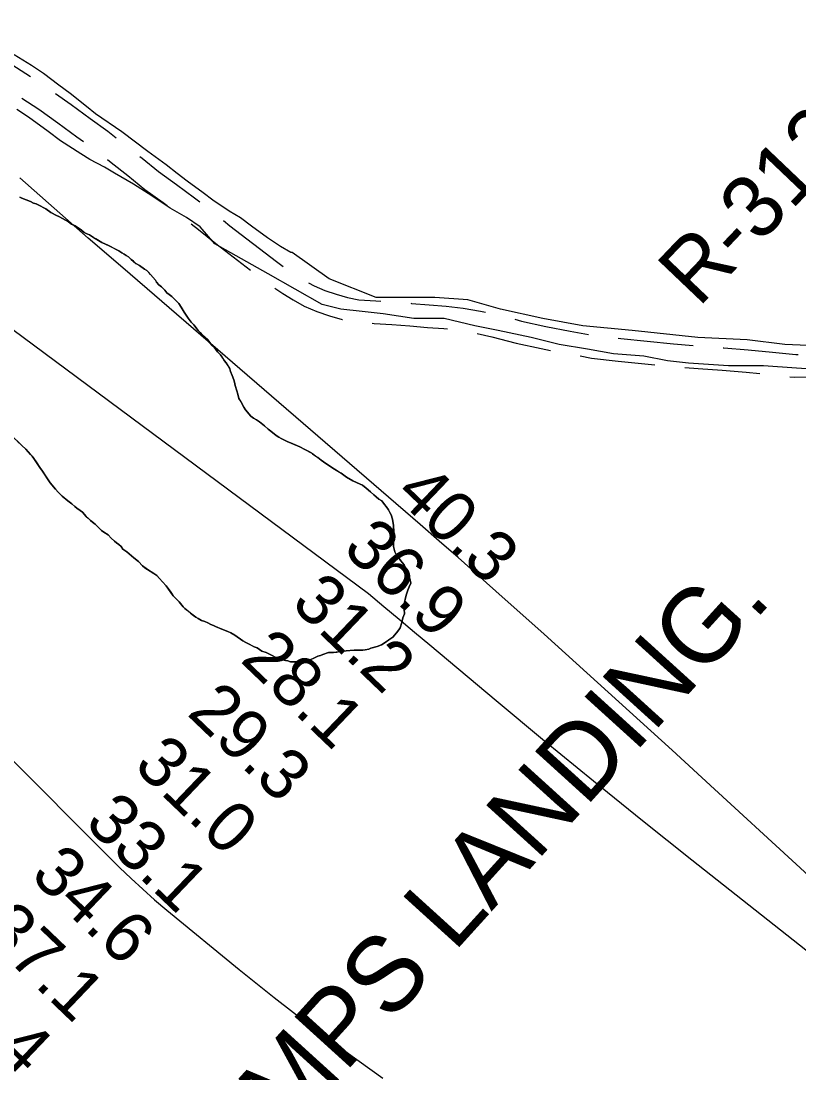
# Model space of a CAD drawing. Extents: x 3180038 to 3217926, y 922069 to 947485.
# Drawn here: x 3201327 to 3202361, y 941391 to 942788 of the extents above; entities that cross this region are included whole.
import ezdxf

# ---------------------------------------------------------------- set-up
doc = ezdxf.new("R2010")
doc.units = 0
for name, color, linetype in [('V-RIVR-RANG', 7, 'Continuous'), ('V-RIVR-RANG-IDEN', 7, 'Continuous'), ('V-ROAD-CNTR', 7, 'Continuous'), ('V-SITE-VEGE', 7, 'Continuous'), ('V-TOPO-GNAM-IDEN', 7, 'Continuous'), ('V-TOPO-MAJR', 7, 'Continuous'), ('V-TOPO-MINR', 7, 'Continuous'), ('V-TOPO-SHOR', 7, 'Continuous')]:
    doc.layers.add(name, color=color, linetype=linetype)

msp = doc.modelspace()

# ---------------------------------------------------------------- linework, layer by layer
at = {"layer": 'V-ROAD-CNTR'}
for points in [[(3201257.8, 942771.2), (3201271.7, 942761), (3201293.5, 942745.3), (3201315.2, 942729.9), (3201339.9, 942714.1)], [(3201328.6, 942685.5), (3201350.9, 942670.6), (3201376.4, 942652.7), (3201401.6, 942634.2), (3201410.3, 942627.8)], [(3201373, 942691.7), (3201393.9, 942677.1), (3201419.4, 942658.4), (3201442.6, 942641.4), (3201453.8, 942632.8)], [(3201442.3, 942603.8), (3201447.1, 942600.2), (3201469.3, 942582.6), (3201491.8, 942564.2), (3201516.3, 942546.7), (3201521.5, 942542.9)], [(3201485.3, 942608.2), (3201488.2, 942605.9), (3201510, 942588), (3201533.9, 942571), (3201558, 942553.1), (3201565, 942547.8)], [(3201553.4, 942518.8), (3201563.2, 942511.2), (3201586.3, 942492.6), (3201632.2, 942457.2)], [(3201596.4, 942523), (3201604.9, 942516.1), (3201666.6, 942468.6), (3201675.7, 942462.1)], [(3201664.4, 942433.4), (3201675.2, 942426.2), (3201688.9, 942417.7), (3201703.4, 942409.2), (3201720.3, 942402.3), (3201737, 942396.5), (3201754.1, 942391.8), (3201754.5, 942391.7)], [(3201709.3, 942440.5), (3201716.7, 942436.2), (3201730.9, 942430.3), (3201745.9, 942425.2), (3201761.2, 942420.9), (3201776.1, 942417.7), (3201798.6, 942416.4), (3201805.2, 942415.9)], [(3201845.1, 942413.1), (3201845.9, 942413), (3201869.5, 942411.2), (3201892, 942409.5), (3201914.9, 942406.7), (3201937.6, 942402.8), (3201944.3, 942401.2)], [(3201983.2, 942391.9), (3201992.3, 942389.6), (3202024.6, 942382.4), (3202057, 942375.9), (3202081.1, 942371.7)], [(3201794, 942386.6), (3201796.7, 942386.4), (3201820.2, 942384.8), (3201843.7, 942383.1), (3201867.2, 942381.2), (3201889.1, 942379.7), (3201893.8, 942379.1)], [(3201933.3, 942373), (3201952.9, 942368.5), (3201985.3, 942360.4), (3202018.3, 942353), (3202030.7, 942350.5)], [(3202120.7, 942366.7), (3202124, 942366.3), (3202159, 942362.7), (3202194.1, 942359.3), (3202220.3, 942357.1)], [(3202260.2, 942354.1), (3202261.2, 942354.1), (3202293.4, 942351.4), (3202325.5, 942348.4), (3202356.6, 942345), (3202359.7, 942345.1)], [(3202070, 942343.2), (3202085.1, 942340.5), (3202120.7, 942336.5), (3202156, 942332.8), (3202169.3, 942331.6)], [(3202209.1, 942327.9), (3202226.8, 942326.4), (3202258.9, 942324.2), (3202290.7, 942321.5), (3202308.8, 942319.8)], [(3202348.6, 942315.7), (3202355.2, 942315), (3202376.7, 942315.3), (3202397.5, 942316.3), (3202418, 942317.8)]]:
    msp.add_lwpolyline(points, dxfattribs=at)
at = {"layer": 'V-SITE-VEGE'}
for p, q in [((3201341.5, 942728.9), (3201318.4, 942742.8)), ((3201357.3, 942718), (3201341.5, 942728.9)), ((3201377.5, 942702.7), (3201357.3, 942718)), ((3201392.6, 942691.8), (3201377.5, 942702.7)), ((3201414.3, 942674.3), (3201392.6, 942691.8)), ((3201426.5, 942664.8), (3201414.3, 942674.3)), ((3201461.1, 942640.8), (3201426.5, 942664.8)), ((3201495.7, 942614.6), (3201461.1, 942640.8)), ((3201520.2, 942597.1), (3201495.7, 942614.6)), ((3201534.6, 942585.4), (3201520.2, 942597.1)), ((3201548.3, 942575.2), (3201534.6, 942585.4)), ((3201569.2, 942559.9), (3201548.3, 942575.2)), ((3201582.2, 942549.8), (3201569.2, 942559.9)), ((3201603.8, 942535.2), (3201582.2, 942549.8)), ((3201619, 942526.4), (3201603.8, 942535.2)), ((3201633.4, 942515.5), (3201619, 942526.4)), ((3201655, 942500.2), (3201633.4, 942515.5)), ((3201672.3, 942488.5), (3201655, 942500.2)), ((3201686, 942480.5), (3201672.3, 942488.5)), ((3201687.4, 942480.5), (3201686, 942480.5)), ((3201736.7, 942445.8), (3201687.4, 942480.5)), ((3201799.1, 942420.9), (3201736.7, 942445.8)), ((3201836.6, 942420.9), (3201799.1, 942420.9)), ((3201877.1, 942420.9), (3201836.6, 942420.9)), ((3201920.8, 942417.7), (3201877.1, 942420.9)), ((3201964.5, 942405.3), (3201920.8, 942417.7)), ((3202020.6, 942392.8), (3201964.5, 942405.3)), ((3202073.7, 942383.4), (3202020.6, 942392.8)), ((3202139.2, 942377.2), (3202073.7, 942383.4)), ((3202226.6, 942367.8), (3202139.2, 942377.2)), ((3202292.1, 942364.7), (3202226.6, 942367.8)), ((3202342, 942358.4), (3202292.1, 942364.7)), ((3202416.9, 942355.3), (3202342, 942358.4))]:
    msp.add_line(p, q, dxfattribs=at)
for points in [[(3202404.4, 942324.1), (3202357.6, 942327.2), (3202313.9, 942330.3), (3202267.1, 942330.3), (3202214.1, 942333.5), (3202186, 942336.6), (3202154.8, 942342.8), (3202114.3, 942345.9), (3202079.9, 942352.2), (3202042.5, 942358.4), (3202005, 942367.8), (3201961.4, 942377.2), (3201930.2, 942383.4), (3201889.6, 942392.8), (3201849, 942392.8), (3201808.5, 942399), (3201780.4, 942402.1), (3201752.3, 942405.3), (3201727.4, 942411.5), (3201655.6, 942452.1), (3201584.8, 942491.9), (3201565.4, 942514.4), (3201547.3, 942526.8), (3201525.7, 942539.2), (3201496.1, 942558.9), (3201476.7, 942571.3), (3201451.4, 942585.9), (3201438.4, 942593.9), (3201419, 942604.1), (3201406.7, 942611.4), (3201380, 942628.9), (3201363.5, 942641.3), (3201337.5, 942660.2), (3201321.6, 942670.4)], [(3201325.6, 942554.2), (3201328.4, 942552.8), (3201339.9, 942548.3), (3201344.1, 942546), (3201347.3, 942545.1), (3201353.8, 942541.9), (3201357, 942540.1), (3201358.4, 942539.2), (3201360.2, 942538.3), (3201367.2, 942533.7), (3201374.6, 942529.6), (3201377.8, 942528.2), (3201382.4, 942525.5), (3201390.3, 942521.4)], [(3201390.3, 942521.4), (3201394.4, 942518.2), (3201399.1, 942515.9), (3201407.8, 942510), (3201411.1, 942507.2), (3201413.9, 942505.9), (3201418.5, 942504), (3201423.6, 942500.4), (3201434.7, 942494), (3201439.7, 942491.7), (3201445.3, 942489), (3201457.3, 942482.6), (3201461.5, 942479.9), (3201464.2, 942478.5), (3201467, 942476.7), (3201470.2, 942474.8), (3201473.9, 942471.2), (3201480, 942466.1), (3201484.6, 942463.4), (3201491.5, 942458.4), (3201494.3, 942456.6), (3201499.4, 942451.5), (3201505.9, 942443.7), (3201507.3, 942441), (3201510.5, 942437.8), (3201513.8, 942435), (3201518.4, 942430.4), (3201521.2, 942427.2), (3201524.4, 942424.9), (3201527.7, 942422.2), (3201536.9, 942413), (3201540.2, 942408), (3201543.9, 942401.5), (3201549.5, 942393.3), (3201553.2, 942388.2), (3201556.9, 942384.6), (3201562.9, 942376.8), (3201565.3, 942374.5), (3201568.5, 942370.8), (3201571.8, 942367.6), (3201575, 942364.9), (3201581, 942357.5), (3201583.8, 942354.8), (3201588.4, 942348.8), (3201592.2, 942344.7), (3201597.3, 942337.3), (3201600, 942334.1), (3201604.7, 942325.9), (3201605.6, 942322.6), (3201608, 942317.1), (3201609.9, 942311.6), (3201610.8, 942308.4), (3201611.7, 942303.8), (3201614.1, 942296.9), (3201615.5, 942292.3), (3201616.9, 942286.8), (3201620.6, 942280.3), (3201623.4, 942275.3), (3201625.7, 942271.6), (3201632.7, 942263.4), (3201636.4, 942260.6), (3201640.1, 942258.3), (3201644.3, 942255.6), (3201650.7, 942250.6), (3201655.8, 942246), (3201659.1, 942243.2), (3201666.5, 942237.7), (3201669.7, 942235.5), (3201673, 942233.6), (3201677.6, 942231.4), (3201680.8, 942229.5), (3201697.9, 942222.7), (3201704.4, 942219.1), (3201713.6, 942214.1), (3201714.5, 942213.1), (3201721.5, 942208.6), (3201726.1, 942204.9), (3201729.3, 942202.6), (3201739.1, 942196.2), (3201743.7, 942193), (3201752.5, 942187.5), (3201759.9, 942182.1), (3201768.2, 942177.5), (3201777.9, 942172.9), (3201781.1, 942171.6), (3201785.7, 942167.9), (3201791.8, 942162.9), (3201795.9, 942158.8), (3201799.2, 942156), (3201802.9, 942153.3), (3201806.6, 942151), (3201810.3, 942145.9), (3201812.6, 942143.2), (3201815.4, 942139.1), (3201817.3, 942135.4), (3201819.1, 942132.2), (3201821, 942126.7), (3201821.5, 942123.4), (3201822.4, 942118.4), (3201822.5, 942109.6), (3201823, 942105)], [(3201434.5, 942111.6), (3201425.7, 942119.8), (3201419.7, 942124.8), (3201414.1, 942130.3), (3201409, 942135.8), (3201405.8, 942138.1), (3201401.6, 942141.3), (3201398.9, 942143.2), (3201395.1, 942146.8), (3201389.6, 942150.9), (3201382.2, 942156.9), (3201376.6, 942162.4), (3201373.4, 942166.5), (3201366, 942174.8), (3201355.7, 942190.4), (3201352.5, 942195), (3201344.6, 942206.9), (3201342.3, 942210.1), (3201339.9, 942212.4), (3201333.9, 942219.3), (3201328.4, 942224.3), (3201313.5, 942239)], [(3201823, 942105), (3201822.1, 942101.8), (3201822.1, 942090.3), (3201824, 942083.4), (3201826.3, 942078.8), (3201828.7, 942075.6), (3201831.9, 942071.4), (3201836.5, 942065.9), (3201837.9, 942062.7), (3201839.8, 942059.9), (3201841.7, 942054.9), (3201842.2, 942050.7), (3201844, 942048), (3201845.4, 942041.5), (3201843.2, 942036.9), (3201841.3, 942032.3), (3201839.1, 942025.8), (3201837.7, 942019.9), (3201836.8, 942016.6), (3201836.4, 942012), (3201836.4, 942006.9), (3201836.9, 942001), (3201834.6, 941995.4), (3201833.3, 941989.4), (3201831, 941982.5), (3201829.2, 941979.7), (3201826, 941975.6), (3201821.4, 941970), (3201809.9, 941962.1), (3201806.3, 941959.8), (3201800.3, 941957.4), (3201792, 941955.5), (3201789.3, 941954.2), (3201784.7, 941953.2), (3201781.4, 941952.7), (3201769.9, 941952.7), (3201759.3, 941951.7), (3201756.1, 941951.2), (3201742.3, 941949.7), (3201735.8, 941949.7), (3201728.5, 941946.9), (3201725.3, 941945.5), (3201721.6, 941944.6), (3201715.6, 941941.8), (3201711, 941939.9), (3201707.8, 941938.9), (3201701.8, 941937.5), (3201694.9, 941937), (3201691.7, 941937), (3201685.2, 941937.4), (3201682, 941938.3), (3201678.8, 941938.8), (3201675.1, 941939.7), (3201671.8, 941940.6), (3201668.6, 941941.9), (3201664.9, 941943.3), (3201661.2, 941945.6), (3201652.9, 941949.7), (3201647.4, 941951.5), (3201640.9, 941955.6), (3201637.2, 941957), (3201628.9, 941961.5), (3201626.1, 941962.9), (3201621.9, 941965.2), (3201611.3, 941972.5), (3201606.2, 941975.7), (3201602.1, 941977.5), (3201594.2, 941980.7), (3201585.9, 941983.9), (3201583.1, 941985.2), (3201579.4, 941986.6), (3201575.7, 941988.9), (3201571.6, 941990.7), (3201567, 941992.1), (3201562.8, 941994.8), (3201559.6, 941996.6), (3201552.6, 942001.7), (3201545.2, 942008.1), (3201542.9, 942010.4), (3201537.3, 942016.8), (3201533.2, 942021.4), (3201529.5, 942025), (3201520.2, 942037.9), (3201515.5, 942043.4), (3201511.4, 942048), (3201507.6, 942051.6), (3201503.9, 942054.4), (3201495.2, 942059.8), (3201488.7, 942064.4), (3201483.6, 942070.4), (3201477.1, 942075.4), (3201467.8, 942083.2), (3201462.8, 942086.8), (3201460.4, 942090.1), (3201457.2, 942092.8), (3201454, 942095.1), (3201451.6, 942097.4), (3201447, 942101.5), (3201443.3, 942105.6), (3201437.3, 942109.3), (3201434.5, 942111.6)]]:
    msp.add_lwpolyline(points, dxfattribs=at)
at = {"layer": 'V-TOPO-MAJR'}
msp.add_lwpolyline([(3202835.3, 941240.4), (3202619.1, 941429.3), (3202603.7, 941442.9), (3202588.4, 941456.5), (3202573.2, 941470.3), (3202558, 941484.1), (3202248.8, 941768.2), (3202192.4, 941819.8), (3202135.8, 941871.3), (3202079.1, 941922.6), (3202022.2, 941973.7), (3201958.2, 942031), (3201933.2, 942053.3), (3201908.1, 942075.5), (3201882.9, 942097.5), (3201857.6, 942119.4), (3201462.6, 942460), (3201416.8, 942499.7), (3201371.2, 942539.5), (3201325.8, 942579.6)], dxfattribs=at)
at = {"layer": 'V-TOPO-MINR'}
for points in [[(3202581.4, 941385.4), (3202573.6, 941392), (3202565.9, 941398.6), (3202550.8, 941411.5), (3202550.3, 941411.9), (3202547.1, 941414.6), (3202545.5, 941416), (3202543.5, 941417.6), (3202539.8, 941420.5), (3202536.2, 941423.4), (3202218.7, 941673.7), (3202153.1, 941725.9), (3202087.7, 941778.6), (3202022.9, 941831.8), (3201958.4, 941885.4), (3201870.5, 941959.1), (3201850.2, 941976.2), (3201829.8, 941993.2), (3201809.5, 942010.3), (3201789.1, 942027.3), (3201128.9, 942516.7)], [(3201292.3, 941830.3), (3201458.4, 941664.3), (3201473.6, 941649.6), (3201489, 941635.2), (3201504.8, 941621.3), (3201521, 941607.7), (3201617.1, 941528.8), (3201663.8, 941491.4), (3201711.1, 941454.8), (3201759.3, 941419.4), (3201808.1, 941384.7)]]:
    msp.add_lwpolyline(points, dxfattribs=at)
at = {"layer": 'V-TOPO-SHOR'}
for points in [[(3201507.3, 942441), (3201505.9, 942443.7), (3201499.4, 942451.5), (3201497.1, 942453.8), (3201494.3, 942456.6), (3201491.5, 942458.4), (3201484.6, 942463.4), (3201480, 942466.1), (3201476.7, 942468.9), (3201473.9, 942471.2), (3201470.2, 942474.8), (3201467, 942476.7), (3201464.2, 942478.5), (3201461.5, 942479.9), (3201457.3, 942482.6), (3201451.3, 942485.8), (3201445.3, 942489), (3201442.5, 942490.4), (3201439.7, 942491.7), (3201434.7, 942494), (3201426.8, 942498.6), (3201423.6, 942500.4), (3201418.5, 942504), (3201413.9, 942505.9), (3201411.1, 942507.2), (3201407.8, 942510), (3201399.1, 942515.9), (3201394.4, 942518.2), (3201390.3, 942521.4), (3201382.4, 942525.5), (3201377.8, 942528.2), (3201374.6, 942529.6), (3201367.2, 942533.7), (3201360.2, 942538.3), (3201358.4, 942539.2), (3201357, 942540.1), (3201353.8, 942541.9), (3201350.1, 942543.7), (3201347.3, 942545.1), (3201344.1, 942546), (3201339.9, 942548.3), (3201328.4, 942552.8), (3201325.6, 942554.2)], [(3201837.9, 942062.7), (3201836.5, 942065.9), (3201831.9, 942071.4), (3201828.7, 942075.6), (3201826.3, 942078.8), (3201824, 942083.4), (3201823.1, 942087), (3201822.1, 942090.3), (3201822.1, 942101.8), (3201823, 942105), (3201822.5, 942109.6), (3201822.4, 942115.1), (3201822.4, 942118.4), (3201821.5, 942123.4), (3201821, 942126.7), (3201819.1, 942132.2), (3201817.3, 942135.4), (3201815.4, 942139.1), (3201812.6, 942143.2), (3201810.3, 942145.9), (3201806.6, 942151), (3201802.9, 942153.3), (3201799.2, 942156), (3201795.9, 942158.8), (3201791.8, 942162.9), (3201785.7, 942167.9), (3201781.1, 942171.6), (3201777.9, 942172.9), (3201768.2, 942177.5), (3201759.9, 942182.1), (3201752.5, 942187.5), (3201748.8, 942189.8), (3201743.7, 942193), (3201739.1, 942196.2), (3201729.3, 942202.6), (3201726.1, 942204.9), (3201721.5, 942208.6), (3201718.7, 942210.4), (3201714.5, 942213.1), (3201713.6, 942214.1), (3201710.4, 942215.9), (3201704.4, 942219.1), (3201697.9, 942222.7), (3201685.4, 942227.7), (3201680.8, 942229.5), (3201677.6, 942231.4), (3201673, 942233.6), (3201669.7, 942235.5), (3201666.5, 942237.7), (3201659.1, 942243.2), (3201655.8, 942246), (3201650.7, 942250.6), (3201644.3, 942255.6), (3201640.1, 942258.3), (3201636.4, 942260.6), (3201632.7, 942263.4), (3201625.7, 942271.6), (3201623.4, 942275.3), (3201620.6, 942280.3), (3201618.8, 942283.5), (3201616.9, 942286.8), (3201615.5, 942292.3), (3201614.1, 942296.9), (3201611.7, 942303.8), (3201610.8, 942308.4), (3201609.9, 942311.6), (3201608, 942317.1), (3201605.6, 942322.6), (3201604.7, 942325.9), (3201602.4, 942330), (3201600, 942334.1), (3201597.3, 942337.3), (3201595.4, 942340.1), (3201592.2, 942344.7), (3201588.4, 942348.8), (3201583.8, 942354.8), (3201581, 942357.5), (3201578.7, 942360.3), (3201575, 942364.9), (3201571.8, 942367.6), (3201568.5, 942370.8), (3201565.3, 942374.5), (3201562.9, 942376.8), (3201559.7, 942380.9), (3201556.9, 942384.6), (3201553.2, 942388.2), (3201549.5, 942393.3), (3201545.8, 942398.8), (3201543.9, 942401.5), (3201540.2, 942408), (3201536.9, 942413), (3201536.5, 942413.5), (3201532.3, 942417.6), (3201530, 942419.9), (3201527.7, 942422.2), (3201524.4, 942424.9), (3201521.2, 942427.2), (3201518.4, 942430.4), (3201513.8, 942435), (3201510.5, 942437.8), (3201507.3, 942441)], [(3201322.3, 942230.3), (3201328.4, 942224.3), (3201333.9, 942219.3), (3201339.9, 942212.4), (3201342.3, 942210.1), (3201344.6, 942206.9), (3201348.3, 942201.4), (3201352.5, 942195), (3201355.7, 942190.4), (3201359.9, 942183.9), (3201366, 942174.8), (3201373.4, 942166.5), (3201376.6, 942162.4), (3201378.9, 942160.1), (3201382.2, 942156.9), (3201389.6, 942150.9), (3201395.1, 942146.8), (3201398.9, 942143.2), (3201401.6, 942141.3), (3201405.8, 942138.1), (3201409, 942135.8), (3201414.1, 942130.3), (3201416.4, 942128.1), (3201419.7, 942124.8), (3201422.5, 942122.6), (3201425.7, 942119.8), (3201434.5, 942111.6), (3201437.3, 942109.3), (3201443.3, 942105.6), (3201447, 942101.5), (3201451.6, 942097.4), (3201454, 942095.1)], [(3201454, 942095.1), (3201457.2, 942092.8), (3201460.4, 942090.1), (3201462.8, 942086.8), (3201467.8, 942083.2), (3201477.1, 942075.4), (3201483.6, 942070.4), (3201488.7, 942064.4), (3201491.9, 942062.1), (3201495.2, 942059.8), (3201503.9, 942054.4), (3201507.6, 942051.6), (3201511.4, 942048), (3201515.5, 942043.4), (3201520.2, 942037.9), (3201526.2, 942029.6), (3201529.5, 942025), (3201533.2, 942021.4), (3201537.3, 942016.8), (3201542.9, 942010.4), (3201545.2, 942008.1), (3201548.5, 942005.3), (3201552.6, 942001.7), (3201556.3, 941998.9), (3201559.6, 941996.6), (3201562.8, 941994.8), (3201567, 941992.1), (3201571.6, 941990.7), (3201575.7, 941988.9), (3201579.4, 941986.6), (3201583.1, 941985.2), (3201585.9, 941983.9), (3201594.2, 941980.7), (3201602.1, 941977.5), (3201606.2, 941975.7), (3201611.3, 941972.5), (3201614.5, 941970.2), (3201621.9, 941965.2), (3201626.1, 941962.9), (3201628.9, 941961.5), (3201633, 941959.3), (3201637.2, 941957), (3201640.9, 941955.6), (3201647.4, 941951.5), (3201652.9, 941949.7), (3201661.2, 941945.6), (3201664.9, 941943.3), (3201668.6, 941942), (3201671.8, 941940.6), (3201675.1, 941939.7), (3201678.8, 941938.8), (3201682, 941938.3), (3201685.2, 941937.4), (3201691.7, 941937), (3201694.9, 941937), (3201701.8, 941937.5), (3201707.8, 941938.9), (3201711, 941939.9), (3201715.6, 941941.8), (3201721.6, 941944.6), (3201725.3, 941945.5), (3201728.5, 941946.9), (3201735.8, 941949.7), (3201742.3, 941949.7), (3201746.9, 941950.2), (3201751, 941950.7), (3201756.1, 941951.2), (3201759.3, 941951.7), (3201764.4, 941952.2), (3201769.9, 941952.7), (3201773.1, 941952.7), (3201777.7, 941952.7), (3201781, 941952.7), (3201781.4, 941952.7), (3201784.7, 941953.2), (3201789.3, 941954.2), (3201792, 941955.5), (3201800.3, 941957.4), (3201806.3, 941959.8), (3201809.9, 941962.1), (3201815.9, 941966.3), (3201821.4, 941970), (3201826, 941975.6), (3201829.2, 941979.7), (3201831, 941982.5), (3201833.3, 941989.4), (3201834.6, 941995.4), (3201836.9, 942001), (3201836.4, 942006.9), (3201836.4, 942012), (3201836.8, 942016.6), (3201837.7, 942019.9), (3201839.1, 942025.8), (3201841.3, 942032.3), (3201843.2, 942036.9), (3201845.4, 942041.5), (3201844, 942048), (3201842.2, 942050.7), (3201841.7, 942054.9), (3201839.8, 942059.9), (3201837.9, 942062.7)]]:
    msp.add_lwpolyline(points, dxfattribs=at)

# ---------------------------------------------------------------- texts
at = {"layer": 'V-RIVR-RANG'}
for s, p in [('40.3', (3201822.2, 942157.5)), ('36.9', (3201753, 942085.2)), ('31.2', (3201684.3, 942012.6)), ('28.1', (3201617.1, 941938.5)), ('29.3', (3201546.4, 941867.8)), ('31.0', (3201475.3, 941797.3)), ('33.1', (3201410.2, 941721.2)), ('34.6', (3201338.2, 941651.7)), ('37.1', (3201272.3, 941576.4)), ('36.4', (3201201.7, 941505.6))]:
    msp.add_text(s, height=67, rotation=316.2683, dxfattribs=at).set_placement(p)
at = {"layer": 'V-RIVR-RANG-IDEN'}
msp.add_text('R-312.25', height=83, rotation=46.4174, dxfattribs=at).set_placement((3202227.5, 942406.4))
at = {"layer": 'V-TOPO-GNAM-IDEN'}
msp.add_text('STAMPS LANDING.', height=100, rotation=47.7916, dxfattribs=at).set_placement((3201507.9, 941115.6))

doc.saveas('drawing.dxf')
